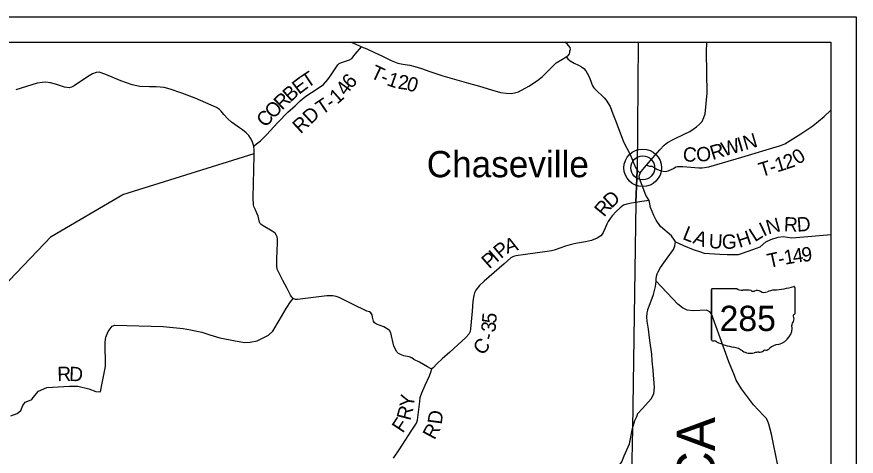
# Model space of a CAD drawing. Extents: x -15 to 405, y -40 to 87.
# Drawn here: x -4.195 to -0.868, y 19.316 to 21.058 of the extents above; entities that cross this region are included whole.
import ezdxf

# ---------------------------------------------------------------- set-up
doc = ezdxf.new("R2010")
doc.units = 0
for name, color, linetype in [('GM_P_State_Location', 7, 'Continuous'), ('GM_X_County_Road_Text', 7, 'Continuous'), ('GM_X_Major_Lake_Text', 7, 'Continuous'), ('GM_X_Minor_Lake', 7, 'Continuous'), ('GM_X_Minor_River', 7, 'Continuous'), ('GM_X_Rail_Line', 7, 'Continuous'), ('GM_X_Township', 7, 'Continuous'), ('GM_X_Township_ROW', 7, 'Continuous'), ('GM_X_Township_Subdivision', 7, 'Continuous'), ('GM_X_Township_Subdivision_Text', 7, 'Continuous'), ('GM_X_Township_Text', 7, 'Continuous'), ('GM_X_Unincorporated_Location', 7, 'Continuous')]:
    doc.layers.add(name, color=color, linetype=linetype)

msp = doc.modelspace()

# ---------------------------------------------------------------- linework, layer by layer
at = {"layer": 'GM_P_State_Location'}
for points in [[(-2.9494, 20.8283), (-2.9228, 20.8674), (-2.917, 20.873), (-2.9075, 20.8771), (-2.8843, 20.8848), (-2.8763, 20.8873), (-2.8675, 20.8933), (-2.8532, 20.9102), (-2.8286, 20.9391)], [(-2.8711, 20.9583), (-2.8599, 20.9531), (-2.8392, 20.9438), (-2.8286, 20.9391)], [(-2.8286, 20.9391), (-2.8079, 20.9312), (-2.7777, 20.9172), (-2.7483, 20.9039), (-2.7114, 20.8856), (-2.685, 20.8742), (-2.6653, 20.8702), (-2.6369, 20.8668), (-2.6177, 20.8616), (-2.5905, 20.8533), (-2.5576, 20.8419), (-2.5059, 20.8245), (-2.4512, 20.8078), (-2.4051, 20.7947), (-2.3612, 20.7828), (-2.3137, 20.7689), (-2.2781, 20.7586), (-2.2551, 20.7552), (-2.2354, 20.7538), (-2.2224, 20.7563), (-2.2068, 20.7611), (-2.1656, 20.7837), (-2.1312, 20.8056), (-2.1117, 20.8209), (-2.0878, 20.8453), (-2.0686, 20.8644), (-2.0567, 20.8753), (-2.0353, 20.8886), (-2.0177, 20.899), (-2.0114, 20.8917), (-2.0016, 20.8837), (-1.9862, 20.874), (-1.9689, 20.8665), (-1.9572, 20.8599), (-1.9478, 20.8526), (-1.9392, 20.8438), (-1.9337, 20.8346), (-1.9255, 20.8178), (-1.9175, 20.7957), (-1.9131, 20.7846), (-1.9079, 20.7769), (-1.8936, 20.762), (-1.876, 20.7466), (-1.8667, 20.7373), (-1.8592, 20.7274), (-1.8429, 20.7021), (-1.8319, 20.6739), (-1.8194, 20.6407), (-1.7901, 20.5629), (-1.7632, 20.5123), (-1.7429, 20.4603), (-1.7356, 20.4507), (-1.7247, 20.4387)], [(-2.0177, 20.899), (-2.0101, 20.905), (-2.0047, 20.9114), (-2.0031, 20.9171), (-2.0027, 20.9216), (-2, 20.9282), (-2.0013, 20.937), (-2.0138, 20.9507), (-2.0227, 20.9583)], [(-3.2549, 20.5457), (-3.2446, 20.5547), (-3.2296, 20.567), (-3.2201, 20.5756), (-3.2051, 20.5906), (-3.1597, 20.6386), (-3.1201, 20.6798), (-3.0921, 20.7049), (-3.0718, 20.7244), (-3.0495, 20.7431), (-3.0273, 20.7587), (-2.9929, 20.7807), (-2.9795, 20.79), (-2.9622, 20.8095), (-2.9495, 20.8283), (-2.9494, 20.8283)], [(-1.6993, 20.4696), (-1.6878, 20.4664), (-1.678, 20.4655), (-1.6704, 20.462), (-1.6584, 20.4542), (-1.6494, 20.4499), (-1.6331, 20.4456), (-1.6236, 20.4454), (-1.6126, 20.4472), (-1.5924, 20.4572), (-1.5832, 20.4635), (-1.5756, 20.4649), (-1.5555, 20.4643), (-1.4919, 20.4593), (-1.4779, 20.4591), (-1.4524, 20.4633), (-1.3211, 20.5019), (-1.1723, 20.5463), (-1.1643, 20.5492), (-1.1509, 20.5544), (-1.1299, 20.5678), (-1.0879, 20.5938), (-1.0404, 20.6258), (-0.9944, 20.6624), (-0.9679, 20.6874)], [(-1.5843, 20.1658), (-1.5726, 20.1604), (-1.552, 20.1513), (-1.5136, 20.1355), (-1.4896, 20.127), (-1.4703, 20.1216), (-1.4083, 20.1171), (-1.3799, 20.1164), (-1.3341, 20.1155), (-1.3188, 20.121), (-1.2782, 20.1353), (-1.2489, 20.1463), (-1.2255, 20.1665), (-1.2058, 20.1756), (-1.177, 20.1847), (-1.1577, 20.1869), (-1.1232, 20.1825), (-1.0432, 20.1884), (-0.9679, 20.1956)], [(-1.6943, 19.8956), (-1.6941, 19.8972), (-1.6839, 19.9221), (-1.6709, 19.9576), (-1.6637, 19.9894), (-1.6611, 20.0103)], [(-3.1977, 19.796), (-3.1974, 19.7961), (-3.1956, 19.797), (-3.1807, 19.8112), (-3.1551, 19.8538), (-3.1276, 19.9016), (-3.1105, 19.9284), (-3.0994, 19.9415)], [(-1.673, 19.6575), (-1.6762, 19.6944), (-1.6781, 19.7206), (-1.6862, 19.7742), (-1.6916, 19.8202), (-1.6962, 19.8513), (-1.6975, 19.8673), (-1.6961, 19.8851), (-1.6944, 19.8952), (-1.6943, 19.8956)], [(-4.2188, 19.4761), (-4.1936, 19.4849), (-4.1787, 19.4973), (-4.1707, 19.5168), (-4.1614, 19.5306), (-4.1449, 19.5366), (-4.1355, 19.5402), (-4.1296, 19.5494), (-4.1088, 19.5733), (-4.0761, 19.589), (-3.986, 19.5937), (-3.9535, 19.5931), (-3.9094, 19.5833), (-3.8815, 19.5724), (-3.8626, 19.5712), (-3.856, 19.6051), (-3.8439, 19.6719), (-3.8441, 19.7678), (-3.8423, 19.7883), (-3.8323, 19.8102), (-3.8173, 19.8316), (-3.8063, 19.8361), (-3.6151, 19.83), (-3.5354, 19.8226), (-3.5059, 19.8173), (-3.4613, 19.808), (-3.4299, 19.7978), (-3.3896, 19.7847), (-3.329, 19.7729), (-3.2908, 19.7667), (-3.2696, 19.7676), (-3.2426, 19.7741), (-3.2163, 19.7867), (-3.1977, 19.796)], [(-1.7352, 19.4817), (-1.7348, 19.4839), (-1.7156, 19.5049), (-1.6806, 19.5435), (-1.6701, 19.5637), (-1.6668, 19.588), (-1.6728, 19.6552), (-1.673, 19.6575)], [(-1.864, 18.9488), (-1.8657, 18.9669), (-1.8658, 19.0348), (-1.8693, 19.0485), (-1.8828, 19.0742), (-1.8993, 19.1071), (-1.9071, 19.1268), (-1.9057, 19.1476), (-1.8915, 19.1754), (-1.8723, 19.1999), (-1.8208, 19.2613), (-1.7967, 19.2941), (-1.7878, 19.317), (-1.767, 19.3651), (-1.7541, 19.4261), (-1.745, 19.4581), (-1.7368, 19.4733), (-1.7352, 19.4817)]]:
    msp.add_lwpolyline(points, dxfattribs=at)
at = {"layer": 'GM_X_Major_Lake_Text'}
msp.add_lwpolyline([(-4.6286, 19.6362), (-4.6231, 19.6376), (-4.6129, 19.6431), (-4.611, 19.7048), (-4.5792, 19.7503), (-4.2234, 20.0141), (-4.0587, 20.1865), (-3.775, 20.3535), (-3.2541, 20.5157)], dxfattribs=at)
at = {"layer": 'GM_X_Rail_Line'}
for p, q in [((-1.7325, 20.9583), (-1.7356, 20.4507)), ((-1.7356, 20.4507), (-1.7418, 20.3215)), ((-1.7418, 20.3215), (-1.7356, 20.4507)), ((-1.7418, 20.3215), (-1.7541, 19.4261)), ((-1.7541, 19.4261), (-1.7798, 18.19))]:
    msp.add_line(p, q, dxfattribs=at)
at = {"layer": 'GM_X_Township'}
for p, q in [((-7.8679, 21.0583), (-0.8679, 21.0583)), ((-0.8679, 21.0583), (-0.8679, 14.0583)), ((-5.1423, 20.9583), (-0.9679, 20.9583)), ((-0.9679, 20.9583), (-0.9679, 14.1583))]:
    msp.add_line(p, q, dxfattribs=at)
at = {"layer": 'GM_X_Township_Subdivision'}
for p, q in [((-1.441, 19.9769), (-1.441, 19.7768)), ((-1.441, 19.7768), (-1.441, 19.9769)), ((-1.441, 19.7768), (-1.441, 19.9769)), ((-1.4377, 19.9804), (-1.3412, 19.9804)), ((-1.1114, 19.9853), (-1.1114, 19.8806)), ((-1.1114, 19.8807), (-1.1114, 19.8806))]:
    msp.add_line(p, q, dxfattribs=at)
for centre, major_axis, start_param, end_param in [((-1.4372, 19.9773), (0.00382, 0), 1.712693, 3.28349), ((-1.3182, 20.0036), (0.037, 0), 4.042523, 4.731795), ((-1.3059, 19.868), (0.133, 0), 1.404758, 1.657858), ((-1.2757, 19.9784), (0.0107, 0), 3.836095, 5.185415), ((-1.2601, 19.9552), (0.0222, 0), 0.950623, 2.079405), ((-1.2314, 19.987), (0.0267, 0), 4.081561, 5.145723), ((-1.1842, 19.9192), (0.0703, 0), 1.699011, 2.107814), ((-1.2288, 20.2532), (0.3495, 0), 4.814394, 5.042369), ((-1.115, 19.9858), (0.00367, 0), 6.141152, 7.989035), ((-1.1122, 19.8729), (0.00568, 0), 1.883978, 3.671073), ((-1.1483, 19.8597), (0.0341, 0), 5.934695, 6.695948), ((-1.1153, 19.8802), (0.00393, 0), 5.05454, 6.418171), ((-1.2092, 19.8235), (0.0874, 0), 5.101752, 6.440018), ((-1.0982, 19.8368), (0.0248, 0), 2.387724, 3.262537), ((-1.4371, 19.7764), (0.00385, 0), 3.00124, 4.508301), ((-1.4366, 19.7968), (0.0294, 0), 4.665946, 4.897461), ((-1.4305, 19.7652), (0.0106, 0), 0.519207, 1.627899), ((-1.2967, 19.945), (0.2524, 0), 4.195997, 4.488961), ((-1.372, 19.6869), (0.079, 0), 0.823519, 1.323587), ((-1.2866, 19.7643), (0.0501, 0), 4.026481, 4.996735), ((-1.2539, 19.7493), (0.0267, 0), 4.691044, 5.507374), ((-1.2298, 19.7299), (0.00752, 0), 1.147584, 2.315152), ((-1.233, 19.7574), (0.0282, 0), 4.937069, 5.64225), ((-1.1723, 19.7206), (0.0479, 0), 1.647645, 2.488434), ((-1.2576, 19.6951), (0.0412, 0), 1.495662, 1.94098)]:
    msp.add_ellipse(centre, major_axis=major_axis, ratio=0.8, start_param=start_param, end_param=end_param, dxfattribs=at)
at = {"layer": 'GM_X_Township_Subdivision_Text'}
for radius in [0.0744, 0.0472]:
    msp.add_circle((-1.7141, 20.4595), radius, dxfattribs=at)
at = {"layer": 'GM_X_Township_Text'}
for points in [[(-1.6879, 20.3295), (-1.7181, 20.3254), (-1.7418, 20.3215), (-1.7585, 20.3195), (-1.7767, 20.3159), (-1.7909, 20.3111), (-1.8032, 20.3013), (-1.8191, 20.2859), (-1.8348, 20.269), (-1.8437, 20.2585), (-1.851, 20.2472), (-1.8569, 20.2363), (-1.8643, 20.2178), (-1.8709, 20.2027), (-1.8748, 20.1959), (-1.8802, 20.1895), (-1.8947, 20.1806), (-1.9169, 20.1714), (-1.9408, 20.166), (-1.9727, 20.1604), (-1.986, 20.1579), (-2.002, 20.1535), (-2.0195, 20.1492), (-2.0652, 20.1335), (-2.0751, 20.1306), (-2.0934, 20.127), (-2.178, 20.116), (-2.2164, 20.1104), (-2.2263, 20.1082), (-2.2366, 20.1027), (-2.2635, 20.0791), (-2.3421, 20.0099), (-2.3605, 19.9931), (-2.3751, 19.9747), (-2.381, 19.9637), (-2.3838, 19.9528), (-2.3871, 19.9312), (-2.3899, 19.891), (-2.3965, 19.8209), (-2.3981, 19.8099), (-2.4032, 19.8001), (-2.4151, 19.787), (-2.478, 19.729), (-2.5087, 19.7017), (-2.529, 19.6841), (-2.5445, 19.6669), (-2.5505, 19.6627), (-2.555, 19.6637), (-2.5676, 19.6709), (-2.5988, 19.6884), (-2.621, 19.6997), (-2.6285, 19.7055), (-2.6394, 19.7098), (-2.661, 19.7146), (-2.6746, 19.7197), (-2.6821, 19.7232), (-2.6885, 19.7298), (-2.7003, 19.7523), (-2.7129, 19.8056), (-2.7173, 19.8148), (-2.7226, 19.819), (-2.7406, 19.8291), (-2.7693, 19.8397), (-2.7768, 19.8444), (-2.7817, 19.8516), (-2.7852, 19.8676), (-2.7863, 19.8764), (-2.7885, 19.881), (-2.7911, 19.8844), (-2.7975, 19.8883), (-2.8081, 19.8915), (-2.8642, 19.9187), (-2.9177, 19.9449), (-2.9294, 19.9496), (-2.9419, 19.9524), (-2.9654, 19.9515), (-3.0508, 19.9413), (-3.082, 19.9367), (-3.0896, 19.9372), (-3.0994, 19.9415), (-3.1042, 19.9469), (-3.1106, 19.9545), (-3.125, 19.9836), (-3.1409, 20.013), (-3.1542, 20.0397), (-3.1623, 20.0577), (-3.1644, 20.0698), (-3.1648, 20.0991), (-3.1621, 20.1624), (-3.1615, 20.1795), (-3.1633, 20.1863), (-3.1655, 20.1917), (-3.1707, 20.1997), (-3.1827, 20.2078), (-3.2189, 20.2295), (-3.2264, 20.2346), (-3.2301, 20.2384), (-3.2327, 20.2434), (-3.2388, 20.2674), (-3.2436, 20.28), (-3.2498, 20.2956), (-3.2558, 20.3067), (-3.2572, 20.3116), (-3.2584, 20.3412), (-3.2539, 20.5081), (-3.2541, 20.5157), (-3.2544, 20.5294), (-3.2549, 20.5457), (-3.2582, 20.5537), (-3.2623, 20.5648), (-3.2682, 20.577), (-3.2753, 20.5877), (-3.2854, 20.5981), (-3.3, 20.6097), (-3.3124, 20.6174), (-3.3308, 20.6306), (-3.3436, 20.6402), (-3.3582, 20.6533), (-3.3743, 20.6714), (-3.3851, 20.684), (-3.3918, 20.6909), (-3.4031, 20.6987), (-3.4879, 20.7351), (-3.5411, 20.7555), (-3.5868, 20.7716), (-3.6102, 20.7784), (-3.6422, 20.781), (-3.6694, 20.7802), (-3.7076, 20.7824), (-3.7374, 20.788), (-3.7822, 20.8044), (-3.842, 20.8292), (-3.8684, 20.8382), (-3.8801, 20.838), (-3.8949, 20.8317), (-3.9086, 20.8242), (-3.9379, 20.8048), (-3.968, 20.7842), (-3.9786, 20.7786), (-3.9877, 20.7768), (-4.0055, 20.7797), (-4.0409, 20.7914), (-4.0609, 20.7958), (-4.0816, 20.799), (-4.0945, 20.798), (-4.1138, 20.7951), (-4.1984, 20.7683)], [(-2.7016, 19.3083), (-2.6768, 19.3457), (-2.6558, 19.3784), (-2.6295, 19.4192), (-2.6112, 19.4467), (-2.6067, 19.4592), (-2.5977, 19.5329), (-2.596, 19.5493), (-2.5893, 19.5679), (-2.5766, 19.598), (-2.559, 19.6349), (-2.5542, 19.6486), (-2.5505, 19.6627)]]:
    msp.add_lwpolyline(points, dxfattribs=at)
at = {"layer": 'GM_X_Unincorporated_Location'}
msp.add_lwpolyline([(-1.1783, 19.2795), (-1.2042, 19.4034), (-1.2136, 19.4428), (-1.2194, 19.4572), (-1.2248, 19.4667), (-1.2359, 19.4768), (-1.2745, 19.5194), (-1.3231, 19.5832), (-1.3435, 19.6172), (-1.3504, 19.6362), (-1.3724, 19.6907), (-1.441, 19.8799), (-1.4485, 19.8891), (-1.4617, 19.8954), (-1.5133, 19.893), (-1.5379, 19.8952), (-1.5563, 19.9042), (-1.5743, 19.9185), (-1.6611, 20.0103), (-1.661, 20.0179), (-1.659, 20.03), (-1.6562, 20.039), (-1.653, 20.0477), (-1.6437, 20.0636), (-1.6167, 20.1012), (-1.5924, 20.135), (-1.5863, 20.1498), (-1.5843, 20.1658), (-1.5876, 20.1723), (-1.6006, 20.1893), (-1.6439, 20.2271), (-1.6614, 20.2516), (-1.6706, 20.2703), (-1.6831, 20.3016), (-1.6879, 20.3295), (-1.7014, 20.3512), (-1.7271, 20.4175), (-1.7285, 20.4259), (-1.7247, 20.4387), (-1.7203, 20.4452), (-1.6993, 20.4696), (-1.6834, 20.4883), (-1.646, 20.5307), (-1.6287, 20.5499), (-1.6161, 20.5596), (-1.5909, 20.5725), (-1.5474, 20.594), (-1.5279, 20.6036), (-1.5011, 20.6218), (-1.4893, 20.6327), (-1.4789, 20.6428), (-1.4718, 20.659), (-1.4671, 20.6734), (-1.4589, 20.7549), (-1.4609, 20.9177), (-1.4597, 20.9583)], dxfattribs=at)

# ---------------------------------------------------------------- texts
at = {"layer": 'GM_X_County_Road_Text'}
msp.add_text('SENECA', height=0.15152, rotation=90, dxfattribs=at).set_placement((-1.4282, 18.638))
at = {"layer": 'GM_X_Minor_Lake'}
for s, rotation, p in [('D', 42.0803, (-1.8392, 20.2962)), ('R', 50.7251, (-1.8672, 20.2617)), ('P', 40.0246, (-2.2761, 20.0968)), ('A', 18.0444, (-2.2518, 20.1187)), ('I', 41.3438, (-2.2934, 20.0816)), ('P', 41.4094, (-2.3221, 20.0563)), ('5', 84.8487, (-2.2952, 19.8405)), ('3', 84.8445, (-2.2984, 19.8056)), ('-', 75.0151, (-2.3063, 19.7726)), ('C', 49.2539, (-2.3496, 19.7128)), ('Y', 82.1193, (-2.6226, 19.507)), ('R', 75.4588, (-2.6356, 19.4549)), ('D', 82.6809, (-2.5109, 19.4401)), ('F', 56.555, (-2.6649, 19.4046)), ('R', 62.1188, (-2.5393, 19.3781))]:
    msp.add_text(s, height=0.0568, rotation=rotation, dxfattribs=at).set_placement(p)
at = {"layer": 'GM_X_Minor_River'}
for s, height, rotation, p in [('T', 0.0568, 334.7364, (-2.7974, 20.8185)), ('T', 0.0568, 33.5878, (-3.0434, 20.7733)), ('6', 0.0568, 48.181, (-2.8698, 20.7697)), ('1', 0.0568, 340.5729, (-2.7319, 20.7882)), ('2', 0.0568, 352.1052, (-2.6868, 20.7736)), ('E', 0.0568, 37.3653, (-3.0764, 20.7481)), ('4', 0.0568, 54.0246, (-2.8894, 20.7426)), ('-', 0.0568, 335.3637, (-2.7583, 20.8)), ('0', 0.0568, 343.4942, (-2.6543, 20.7693)), ('B', 0.0568, 41.5924, (-3.1104, 20.7178)), ('1', 0.0568, 41.4337, (-2.9248, 20.7094)), ('R', 0.0568, 43.5482, (-3.1439, 20.686)), ('T', 0.0568, 34.0395, (-2.9854, 20.6673)), ('O', 0.0568, 46.0973, (-3.1781, 20.6505)), ('RD', 0.05682, 42.8433, (-3.0702, 20.5921)), ('-', 0.0568, 35.0271, (-2.9493, 20.6917)), ('C', 0.0568, 46.565, (-3.2101, 20.6167)), ('N', 0.0568, 16.4648, (-1.3073, 20.529)), ('W', 0.0568, 16.4687, (-1.3928, 20.5037)), ('I', 0.0568, 16.4697, (-1.3297, 20.5224)), ('C', 0.0568, 355.1271, (-1.5571, 20.4865)), ('O', 0.0568, 5.6073, (-1.4993, 20.4826)), ('R', 0.0568, 17.2436, (-1.4372, 20.4899)), ('0', 0.0568, 32.7325, (-1.0993, 20.4701)), ('1', 0.0568, 16.945, (-1.1813, 20.4413)), ('2', 0.0568, 19.117, (-1.1456, 20.4523)), ('T', 0.0568, 16.746, (-1.2445, 20.4223)), ('-', 0.0568, 16.769, (-1.2038, 20.4345)), ('N', 0.0568, 15.0877, (-1.2167, 20.1948)), ('R', 0.0568, 357.4036, (-1.1555, 20.208)), ('D', 0.0568, 4.166, (-1.1015, 20.206)), ('L', 0.0568, 338.3745, (-1.5596, 20.178)), ('I', 0.0568, 25.406, (-1.2352, 20.1857)), ('A', 0.0568, 340.1042, (-1.5183, 20.1617)), ('U', 0.0568, 357.2322, (-1.4532, 20.141)), ('G', 0.0568, 359.8122, (-1.4005, 20.1386)), ('H', 0.0568, 18.2227, (-1.3309, 20.1415)), ('L', 0.0568, 32.5512, (-1.2694, 20.1638)), ('1', 0.0568, 10.027, (-1.15, 20.0752)), ('4', 0.0568, 8.2192, (-1.116, 20.0813)), ('9', 0.0568, 5.9431, (-1.082, 20.0862)), ('T', 0.0568, 12.5279, (-1.2137, 20.0614)), ('-', 0.0568, 11.7845, (-1.1724, 20.0706)), ('R', 0.0568, 1.1319, (-4.034, 19.6134)), ('D', 0.0568, 357.8831, (-3.9882, 19.6144))]:
    msp.add_text(s, height=height, rotation=rotation, dxfattribs=at).set_placement(p)
at = {"layer": 'GM_X_Township_ROW'}
msp.add_text('Chaseville', height=0.10417, rotation=0, dxfattribs=at).set_placement((-2.5701, 20.422))
at = {"layer": 'GM_X_Township_Subdivision'}
msp.add_text('285', height=0.1, dxfattribs=at).set_placement((-1.4095, 19.8125))

doc.saveas('drawing.dxf')
